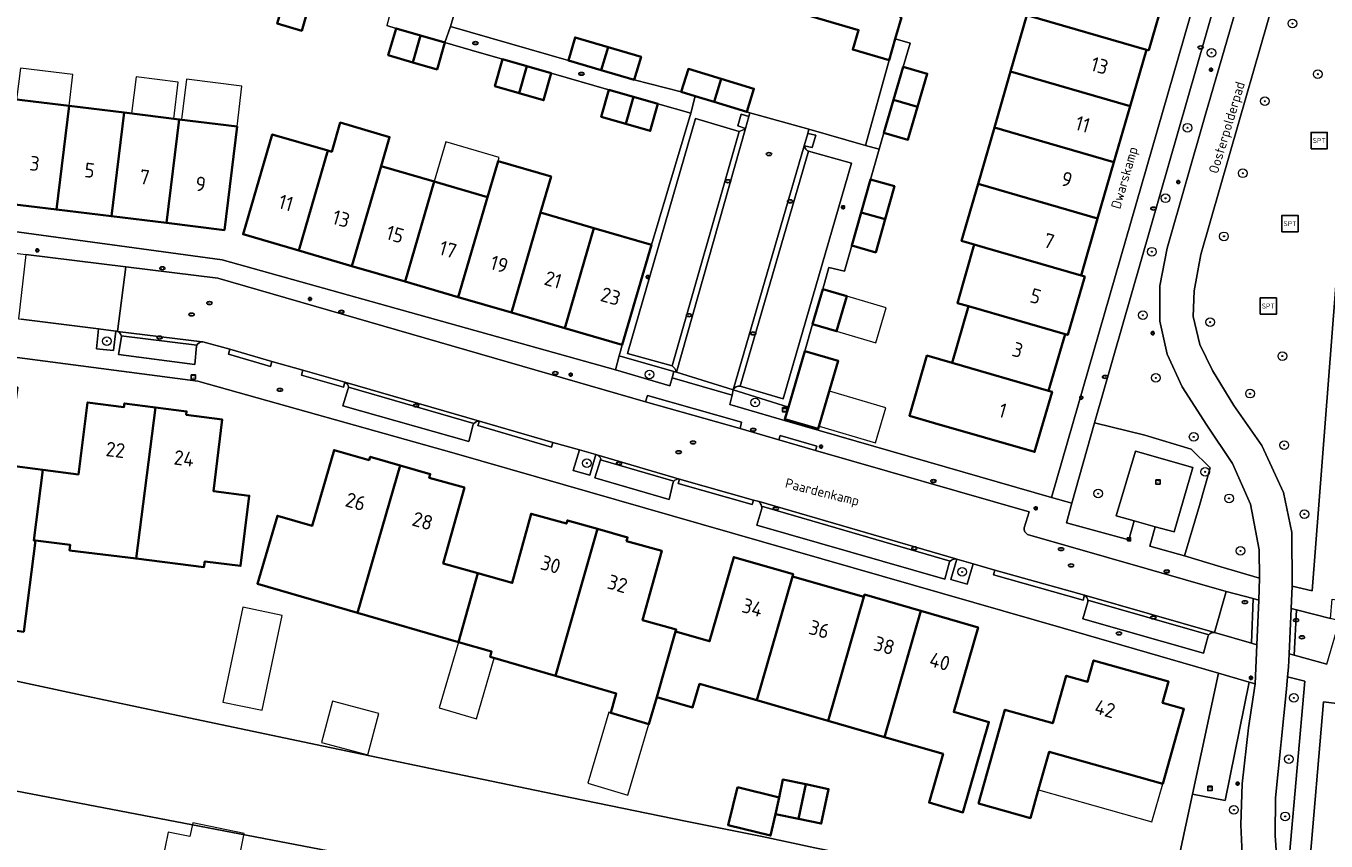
# Model space of a CAD drawing. Header units: metres. Extents: x 149984 to 156489, y 469398 to 478068.
# Tile 669 of 854: x 154516 to 154636, y 471906 to 471981. Entities that reach past the tile are written whole.
import ezdxf
from ezdxf.enums import TextEntityAlignment as Align

# ---------------------------------------------------------------- set-up
doc = ezdxf.new("R2010")
doc.units = ezdxf.units.M
doc.header["$LTSCALE"] = 0.75
for name, color, linetype, lineweight in [('B-WE-GK-BESCHOEIING-G', 252, 'GK-BESCHOEIING-SO', 18), ('B-WE-GR-BEPLANTING_CULTUUR_HEESTERS-GV', 252, 'Continuous', 18), ('B-WE-GR-BOOM-S', 252, 'Continuous', 25), ('B-WE-GR-GROENVOORZIENING-GV', 252, 'Continuous', 18), ('B-WE-IE-MEUBILAIR-S', 252, 'Continuous', 25), ('B-WE-IE-MEUBILAIR_WEGMEUBILAIR-S', 252, 'Continuous', 25), ('B-WE-OG-BEBOUWING-GV', 6, 'Continuous', 35), ('B-WE-OG-BEBOUWING-T18', 1, 'Continuous', 18), ('B-WE-OG-BEBOUWING_LUIFEL-GV', 6, 'Continuous', 18), ('B-WE-OG-BEBOUWING_OVERBOUWING-GV', 6, 'Continuous', 18), ('B-WE-OG-TERREIN_BEGROEID-GV', 252, 'Continuous', 18), ('B-WE-OG-TERREIN_ERF-GV', 252, 'Continuous', 18), ('B-WE-OG-TOPOGRAFIE-T18', 7, 'Continuous', 18), ('B-WE-OG-WATER-GV', 252, 'Continuous', 18), ('B-WE-VH-GESLOTENVERHARDING_ASFALT-GV', 252, 'Continuous', 18), ('B-WE-VH-HALFVERHARDING_GRASBETONSTEEN-GV', 252, 'Continuous', 18), ('B-WE-VH-OPENVERHARDING_BETONELEMENT-GV', 252, 'Continuous', 18), ('B-WE-VH-OPENVERHARDING_BETONSTRAATSTEEN-GV', 252, 'Continuous', 18), ('B-WE-VH-OPENVERHARDING_STRAATBAKSTEEN-GV', 252, 'Continuous', 18), ('B-WE-VH-OPENVERHARDING_TEGEL-GV', 252, 'Continuous', 18)]:
    doc.layers.add(name, color=color, linetype=linetype, lineweight=lineweight)
doc.styles.add('NLCS-ISO', font='NLCS-ISO.ttf')
doc.styles.add('NLCS-ISO-M500-T18', font='NLCS-ISO.ttf', dxfattribs={"height": 0.9})
doc.styles.add('NLCS-ISO-M750-T18', font='NLCS-ISO.ttf', dxfattribs={"height": 1.35})
doc.linetypes.add('GK-BESCHOEIING-SO', pattern='A,18,-3,[1,NLCS.SHX,S=0.6,R=0,X=0,Y=0],-3', length=24)

# ---------------------------------------------------------------- blocks, each defined once
blk = doc.blocks.new('SIE-MEUBILAIR_BORD_INFORMATIE-SO')
h = blk.add_hatch(color=256)
h.dxf.hatch_style = 1
h.paths.add_polyline_path([(0.13, 0.2), (-0.33, 0.2), (-0.33, 0.08), (-0.13, 0.08), (-0.13, -0.65), (0.13, -0.65)])
h = blk.add_hatch(color=256)
h.dxf.hatch_style = 1
edge = h.paths.add_edge_path()
edge.add_arc((0, 0.5), 0.149, 0, 360)
for points in [[(-0.75, -0.75), (0.75, -0.75), (0.75, 0.75), (-0.75, 0.75)], [(0.13, 0.2), (-0.33, 0.2), (-0.33, 0.08), (-0.13, 0.08), (-0.13, -0.65), (0.13, -0.65)]]:
    blk.add_lwpolyline(points, close=True)
blk.add_circle((0, 0.5), 0.149)
blk = doc.blocks.new('SIE-MEUBILAIR_KAST_RIOOL-SO')
for points in [[(-1, 1), (1, 1), (1, 0.84), (-1, 0.84)], [(-1, 0.76), (1, 0.76), (1, -1), (-1, -1)]]:
    blk.add_lwpolyline(points, close=True)
at = {"style": 'NLCS-ISO'}
blk.add_text('ri', height=0.75, dxfattribs=at).set_placement((0, 0), align=Align.MIDDLE_CENTER)
blk = doc.blocks.new('SIE-MEUBILAIR_KAST_CAI-SO')
for points in [[(-1, 1), (1, 1), (1, 0.84), (-1, 0.84)], [(-1, 0.76), (1, 0.76), (1, -1), (-1, -1)]]:
    blk.add_lwpolyline(points, close=True)
at = {"style": 'NLCS-ISO'}
blk.add_text('cai', height=0.75, dxfattribs=at).set_placement((0, 0), align=Align.MIDDLE_CENTER)
blk = doc.blocks.new('SIE-MEUBILAIR_KAST_ELEKTRA-SO')
for points in [[(-1, 1), (1, 1), (1, 0.84), (-1, 0.84)], [(-1, 0.76), (1, 0.76), (1, -1), (-1, -1)]]:
    blk.add_lwpolyline(points, close=True)
at = {"style": 'NLCS-ISO'}
blk.add_text('et', height=0.75, dxfattribs=at).set_placement((0, 0), align=Align.MIDDLE_CENTER)
blk = doc.blocks.new('SIE-MEUBILAIR_PAAL_LICHTMAST-SO')
for points in [[(-0.62, 0), (-1, 0)], [(-0.71, 0.71), (-0.44, 0.44)], [(0, 1), (0, 0.62)], [(0.44, 0.44), (0.71, 0.71)], [(1, 0), (0.62, 0)], [(-0.71, -0.71), (-0.44, -0.44)], [(0, -0.62), (0, -1)], [(0.44, -0.44), (0.71, -0.71)]]:
    blk.add_lwpolyline(points)
blk.add_circle((0, 0), 0.5)
blk = doc.blocks.new('SIE-MEUBILAIR_PUT_KOLK-SO')
blk.add_ellipse((0, 0), major_axis=(1.25, 0), ratio=0.54)
at = {"style": 'NLCS-ISO'}
blk.add_text('klk', height=0.75, dxfattribs=at).set_placement((0.03, 0), align=Align.MIDDLE_CENTER)
blk = doc.blocks.new('SIE-MEUBILAIR_PUT_RIOOLPUT-SO')
blk.add_ellipse((0, 0), major_axis=(1.25, 0), ratio=0.54)
at = {"style": 'NLCS-ISO'}
blk.add_text('ri', height=0.75, dxfattribs=at).set_placement((-0.04, 0.07), align=Align.MIDDLE_CENTER)
blk = doc.blocks.new('SIE-MEUBILAIR_PUT_BRANDKRAAN-SO')
blk.add_ellipse((0, 0), major_axis=(1.25, 0), ratio=0.54)
at = {"style": 'NLCS-ISO'}
blk.add_text('bk', height=0.75, dxfattribs=at).set_placement((0.03, 0), align=Align.MIDDLE_CENTER)
blk = doc.blocks.new('SIE-WEG_SPEELTOESTEL-SO')
at = {"flags": 128}
blk.add_lwpolyline([(-3.75, -3.75), (3.75, -3.75), (3.75, 3.75), (-3.75, 3.75)], close=True, dxfattribs=at)
at = {"style": 'NLCS-ISO'}
blk.add_text('SPT', height=2.25, dxfattribs=at).set_placement((0, 0), align=Align.MIDDLE_CENTER)
blk = doc.blocks.new('SGR-BOOM_GBKN-SO')
at = {"linetype": 'ByBlock', "lineweight": 18}
h = blk.add_hatch(color=0, dxfattribs=at)
h.dxf.hatch_style = 1
edge = h.paths.add_edge_path()
edge.add_arc((0, 0), 0.25, 0, 360)
at = {"color": 0, "linetype": 'ByBlock', "lineweight": 18}
for radius in [2, 0.25]:
    blk.add_circle((0, 0), radius, dxfattribs=at)
at = {"color": 0, "linetype": 'ByBlock', "lineweight": 18, "style": 'NLCS-ISO'}
blk.add_attdef('SOORT', (2.5, 0), '', height=1.5, dxfattribs=at)

msp = doc.modelspace()

# ---------------------------------------------------------------- linework, layer by layer
at = {"layer": 'B-WE-GK-BESCHOEIING-G', "flags": 128}
msp.add_lwpolyline([(154445.683, 471935.293), (154457.761, 471932.784), (154467.364, 471930.588), (154478.549, 471928.253), (154485.988, 471926.546), (154497.2, 471924.149), (154508.97, 471921.658), (154521, 471919.074), (154531.451, 471916.863), (154543.248, 471914.354), (154554.601, 471912.014), (154566.129, 471909.615), (154576.603, 471907.466), (154583.651, 471906.033), (154588.496, 471905.001), (154601.674, 471902.335), (154614.227, 471899.86), (154620.841, 471898.517), (154627.405, 471897.185), (154627.752, 471897.114), (154627.862, 471897.092), (154630.211, 471896.65), (154631.335, 471896.439), (154631.662, 471896.377), (154633.448, 471896.041), (154637.76, 471895.23), (154649.412, 471892.981), (154663.852, 471890.202), (154677.127, 471887.659), (154690.331, 471885.196), (154702.88, 471882.887), (154716.12, 471880.424), (154728.608, 471878.16), (154742.195, 471875.651), (154754.701, 471873.48), (154766.296, 471871.38), (154778.841, 471869.151), (154785.011, 471868.152)], dxfattribs=at)
at = {"layer": 'B-WE-GR-BEPLANTING_CULTUUR_HEESTERS-GV', "flags": 128}
for points in [[(154570.497, 471950.336), (154570.144, 471949.052), (154575.165, 471947.586), (154575.372, 471948.307), (154575.535, 471948.894)], [(154581.002, 471947.21), (154580.885, 471946.722), (154580.675, 471945.846), (154585.725, 471944.388), (154585.761, 471944.51), (154586.086, 471945.618)], [(154623.948, 471936.557), (154624.931, 471940.025), (154623.171, 471941.734), (154618.898, 471943.04), (154614.255, 471944.173), (154612.193, 471936.746), (154611.694, 471934.95), (154617.437, 471933.383), (154617.912, 471935.134), (154616.264, 471935.598), (154618.027, 471941.54), (154623.336, 471940.047), (154621.59, 471934.106), (154619.845, 471934.594), (154619.348, 471932.783), (154622.556, 471931.897)]]:
    msp.add_lwpolyline(points, close=True, dxfattribs=at)
at = {"layer": 'B-WE-GR-GROENVOORZIENING-GV', "flags": 128}
for points in [[(154524.117, 471952.61), (154522.527, 471952.813), (154522.354, 471950.968), (154523.908, 471950.816)], [(154568.339, 471941.239), (154566.842, 471941.663), (154566.251, 471939.765), (154567.777, 471939.332)], [(154603.079, 471931.168), (154601.584, 471931.601), (154601.041, 471929.724), (154602.552, 471929.288)]]:
    msp.add_lwpolyline(points, close=True, dxfattribs=at)
at = {"layer": 'B-WE-OG-BEBOUWING-GV', "flags": 128}
for points in [[(154587.026, 471982.146), (154586.988, 471981.98), (154592.534, 471980.35), (154592.007, 471978.552), (154595.34, 471977.573), (154595.911, 471979.538), (154596.485, 471981.513), (154596.361, 471981.545), (154596.968, 471983.93), (154593.861, 471984.845), (154596.041, 471992.241), (154590.695, 471993.816), (154587.238, 471982.085)], [(154619.052, 471978.549), (154619.268, 471978.491), (154620.845, 471983.946), (154620.085, 471984.167), (154620.69, 471986.258), (154612.04, 471988.771), (154611.434, 471986.68), (154609.355, 471987.281), (154607.773, 471981.814), (154608.045, 471981.735)], [(154539.719, 471983.434), (154539.001, 471980.956), (154541.257, 471980.302), (154541.976, 471982.779)], [(154617.548, 471973.34), (154619.052, 471978.549), (154608.045, 471981.735), (154606.537, 471976.527)], [(154551.47, 471977.382), (154552.194, 471979.858), (154549.95, 471980.515), (154549.225, 471978.038)], [(154552.194, 471979.858), (154551.47, 471977.382), (154553.715, 471976.725), (154554.439, 471979.201)], [(154568.845, 471976.66), (154569.466, 471978.789), (154566.433, 471979.674), (154565.812, 471977.545)], [(154569.466, 471978.789), (154568.845, 471976.66), (154571.879, 471975.775), (154572.5, 471977.904)], [(154559.029, 471975.184), (154561.277, 471974.54), (154561.987, 471977.02), (154559.739, 471977.664)], [(154561.277, 471974.54), (154563.525, 471973.896), (154564.236, 471976.376), (154561.987, 471977.02)], [(154579.233, 471973.74), (154579.88, 471975.863), (154576.859, 471976.783), (154576.212, 471974.661), (154577.492, 471974.271)], [(154597.971, 471973.294), (154598.855, 471976.336), (154596.647, 471976.978), (154595.762, 471973.936)], [(154606.537, 471976.527), (154605.047, 471971.38), (154607.252, 471970.742), (154616.061, 471968.192), (154617.548, 471973.34)], [(154579.233, 471973.74), (154582.254, 471972.82), (154582.901, 471974.943), (154579.88, 471975.863)], [(154513.582, 471964.439), (154518.656, 471963.82), (154519.821, 471973.369), (154514.747, 471973.988)], [(154571.09, 471971.714), (154571.802, 471974.193), (154569.548, 471974.841), (154568.835, 471972.362)], [(154571.802, 471974.193), (154571.09, 471971.714), (154573.344, 471971.066), (154574.057, 471973.546)], [(154595.762, 471973.936), (154594.878, 471970.894), (154597.086, 471970.252), (154597.971, 471973.294)], [(154524.895, 471972.75), (154519.821, 471973.369), (154518.656, 471963.82), (154523.73, 471963.201)], [(154523.73, 471963.201), (154528.804, 471962.582), (154529.968, 471972.131), (154524.895, 471972.75)], [(154535.294, 471971.481), (154529.968, 471972.131), (154528.804, 471962.582), (154534.129, 471961.932)], [(154540.985, 471960.042), (154545.882, 471958.614), (154548.567, 471967.82), (154549.349, 471970.501), (154544.806, 471971.827), (154544.024, 471969.146), (154543.67, 471969.249)], [(154614.556, 471962.983), (154616.061, 471968.192), (154607.252, 471970.742), (154605.047, 471971.38), (154603.539, 471966.172)], [(154543.67, 471969.249), (154538.542, 471970.744), (154535.857, 471961.538), (154540.985, 471960.042)], [(154553.464, 471966.392), (154548.567, 471967.82), (154545.882, 471958.614), (154550.779, 471957.186)], [(154560.572, 471954.329), (154563.257, 471963.535), (154564.225, 471966.853), (154559.329, 471968.282), (154558.361, 471964.964), (154555.675, 471955.757)], [(154592.767, 471963.543), (154594.981, 471962.92), (154595.839, 471965.967), (154593.625, 471966.59)], [(154553.464, 471966.392), (154550.779, 471957.186), (154555.675, 471955.757), (154558.361, 471964.964)], [(154613.041, 471957.737), (154614.556, 471962.983), (154603.539, 471966.172), (154602.023, 471960.925), (154603.196, 471960.586), (154604.223, 471960.289)], [(154563.257, 471963.535), (154560.572, 471954.329), (154565.469, 471952.901), (154568.154, 471962.107)], [(154592.767, 471963.543), (154591.909, 471960.496), (154594.123, 471959.872), (154594.981, 471962.92)], [(154568.154, 471962.107), (154565.469, 471952.901), (154570.776, 471951.353), (154573.461, 471960.559)], [(154602.661, 471954.9), (154611.554, 471952.326), (154611.796, 471952.263), (154613.362, 471957.644), (154613.041, 471957.737), (154604.223, 471960.289), (154603.196, 471960.586), (154601.636, 471955.197)], [(154588.294, 471953.25), (154590.5, 471952.598), (154591.456, 471955.833), (154589.25, 471956.485)], [(154601.15, 471949.687), (154610.041, 471947.114), (154611.554, 471952.326), (154602.661, 471954.9)], [(154585.761, 471944.51), (154588.831, 471943.61), (154590.665, 471949.863), (154587.595, 471950.764), (154586.086, 471945.618)], [(154610.041, 471947.114), (154601.15, 471949.687), (154598.824, 471950.361), (154597.218, 471944.813), (154599.543, 471944.14), (154608.752, 471941.475), (154610.358, 471947.022)], [(154516.71, 471933.31), (154516.574, 471933.326), (154517.406, 471939.832), (154514.133, 471940.251), (154515.071, 471947.43), (154511.744, 471947.878), (154511.777, 471948.177), (154508.922, 471948.543), (154507.12, 471934.502), (154506.654, 471930.873), (154512.502, 471930.123), (154511.895, 471925.396), (154515.654, 471924.914), (154516.731, 471933.307)], [(154516.574, 471933.326), (154516.71, 471933.31), (154516.731, 471933.307), (154519.936, 471932.916), (154519.873, 471932.399), (154525.996, 471931.646), (154527.784, 471945.581), (154524.923, 471945.948), (154524.88, 471945.611), (154521.527, 471946.04), (154520.68, 471939.414), (154517.406, 471939.832)], [(154527.784, 471945.581), (154525.996, 471931.646), (154532.247, 471930.876), (154532.339, 471931.386), (154535.617, 471930.978), (154536.425, 471937.45), (154533.121, 471937.875), (154533.923, 471944.475), (154530.615, 471944.907), (154530.646, 471945.214)], [(154550.321, 471940.232), (154547.556, 471941.031), (154547.46, 471940.724), (154544.23, 471941.646), (154542.21, 471934.658), (154539.013, 471935.597), (154537.17, 471929.33), (154546.396, 471926.656)], [(154550.321, 471940.232), (154546.396, 471926.656), (154555.691, 471923.963), (154557.459, 471930.303), (154554.28, 471931.189), (154556.236, 471938.201), (154552.991, 471939.106), (154553.086, 471939.433)], [(154564.63, 471920.843), (154568.49, 471934.386), (154565.72, 471935.175), (154565.626, 471934.883), (154562.381, 471935.792), (154560.638, 471929.416), (154557.459, 471930.303), (154555.691, 471923.963), (154558.736, 471923.08), (154558.61, 471922.599)], [(154573.946, 471918.887), (154575.686, 471924.929), (154575.738, 471925.108), (154572.641, 471925.963), (154574.412, 471932.373), (154571.166, 471933.27), (154571.259, 471933.597), (154568.49, 471934.386), (154564.63, 471920.843), (154570.214, 471919.214), (154569.72, 471917.436), (154573.227, 471916.39)], [(154577.881, 471920.119), (154583.165, 471918.597), (154586.452, 471930.01), (154586.513, 471930.221), (154581.048, 471931.795), (154578.811, 471924.029), (154575.686, 471924.929), (154573.946, 471918.887), (154577.252, 471917.934)], [(154583.165, 471918.597), (154588.452, 471917.074), (154589.738, 471916.703), (154593.025, 471928.117), (154586.452, 471930.01)], [(154593.025, 471928.117), (154589.738, 471916.703), (154594.927, 471915.209), (154598.275, 471926.833), (154593.086, 471928.328)], [(154594.927, 471915.209), (154600.325, 471913.654), (154599.03, 471909.16), (154602.148, 471908.262), (154604.544, 471916.58), (154601.296, 471917.516), (154603.543, 471925.317), (154598.275, 471926.833)], [(154609.06, 471910.197), (154610.091, 471913.855), (154620.553, 471910.905), (154622.496, 471917.796), (154620.533, 471918.35), (154621.086, 471920.314), (154614.178, 471922.271), (154613.625, 471920.308), (154611.661, 471920.861), (154610.427, 471916.482), (154606.019, 471917.725), (154603.585, 471909.092), (154608.368, 471907.743)], [(154581.391, 471910.597), (154580.516, 471907.1), (154584.432, 471906.12), (154584.892, 471908.115), (154585.214, 471909.641)], [(154586.996, 471907.671), (154587.669, 471910.858), (154585.565, 471911.302), (154585.214, 471909.641), (154584.892, 471908.115)], [(154586.996, 471907.671), (154589.1, 471907.227), (154589.772, 471910.414), (154587.669, 471910.858)]]:
    msp.add_lwpolyline(points, close=True, dxfattribs=at)
at = {"layer": 'B-WE-OG-BEBOUWING_LUIFEL-GV', "flags": 128}
for points in [[(154514.998, 471973.957), (154519.821, 471973.369), (154520.175, 471976.272), (154515.353, 471976.861)], [(154525.581, 471972.666), (154529.475, 471972.191), (154529.887, 471975.569), (154525.993, 471976.044)], [(154535.294, 471971.481), (154535.748, 471975.197), (154530.64, 471975.821), (154530.186, 471972.104)], [(154553.464, 471966.392), (154558.361, 471964.964), (154559.329, 471968.282), (154559.43, 471968.629), (154554.533, 471970.057)], [(154591.456, 471955.833), (154590.5, 471952.598), (154594.127, 471951.526), (154595.083, 471954.761)], [(154588.904, 471943.857), (154594.103, 471942.332), (154595.045, 471945.542), (154589.845, 471947.067)], [(154555.691, 471923.963), (154553.92, 471917.891), (154557.351, 471916.89), (154558.984, 471922.49), (154558.61, 471922.599), (154558.736, 471923.08)], [(154569.546, 471917.488), (154567.595, 471910.948), (154571.276, 471909.85), (154573.227, 471916.39)], [(154620.553, 471910.905), (154610.091, 471913.855), (154609.099, 471910.335), (154619.561, 471907.386)], [(154533.393, 471904.589), (154535.512, 471904.161), (154535.955, 471906.329), (154531.211, 471907.297), (154530.958, 471906.032), (154528.944, 471906.434), (154528.116, 471902.382), (154532.749, 471901.436)]]:
    msp.add_lwpolyline(points, close=True, dxfattribs=at)
at = {"layer": 'B-WE-OG-BEBOUWING_OVERBOUWING-GV', "flags": 128}
for points in [[(154535.842, 471927.172), (154533.991, 471918.435), (154537.609, 471917.669), (154539.46, 471926.405)], [(154544.102, 471918.514), (154543.087, 471914.712), (154547.353, 471913.574), (154548.368, 471917.376)]]:
    msp.add_lwpolyline(points, close=True, dxfattribs=at)
at = {"layer": 'B-WE-OG-TERREIN_BEGROEID-GV', "flags": 128}
for points in [[(154629.477, 471929.862), (154629.436, 471932.444), (154628.626, 471936.656), (154626.98, 471940.402), (154624.609, 471943.941), (154622.337, 471947.472), (154620.965, 471950.501), (154620.284, 471953.532), (154620.292, 471956.777), (154620.967, 471960.248), (154624.455, 471972.477), (154628.013, 471984.761), (154628.204, 471985.359), (154626.244, 471985.922), (154614.255, 471944.173), (154618.898, 471943.04), (154623.171, 471941.734), (154624.931, 471940.025), (154623.948, 471936.557), (154622.556, 471931.897), (154625.91, 471930.879)], [(154638.663, 471983.824), (154631.545, 471985.772), (154627.573, 471971.86), (154624.07, 471959.681), (154623.43, 471956.323), (154623.359, 471953.964), (154623.977, 471951.392), (154625.136, 471948.994), (154627.083, 471945.758), (154629.672, 471942.078), (154631.659, 471937.74), (154632.45, 471934.047), (154632.463, 471929.099), (154634.311, 471928.668), (154636.745, 471959.986)], [(154629.063, 471920.111), (154628.511, 471920.271), (154626.305, 471909.346), (154623.29, 471909.956), (154620.841, 471898.517), (154627.405, 471897.185), (154627.842, 471899.339), (154627.61, 471902.385), (154627.944, 471902.4), (154627.753, 471907.129), (154627.86, 471910.906), (154628.436, 471916.045)], [(154632.053, 471920.761), (154631.934, 471919.605), (154630.94, 471909.614), (154630.912, 471906.14), (154631.115, 471903.015), (154631.005, 471899.742), (154631.446, 471900.846), (154632.236, 471904.376), (154633.623, 471920.358)]]:
    msp.add_lwpolyline(points, close=True, dxfattribs=at)
at = {"layer": 'B-WE-OG-TERREIN_ERF-GV', "flags": 128}
for points in [[(154557.297, 471988.552), (154554.964, 471980.678), (154565.812, 471977.545), (154566.433, 471979.674), (154569.466, 471978.789), (154572.5, 471977.904), (154571.879, 471975.775), (154576.212, 471974.661), (154576.859, 471976.783), (154579.88, 471975.863), (154582.901, 471974.943), (154582.254, 471972.82), (154582.527, 471972.743), (154587.963, 471971.219), (154593.162, 471969.723), (154595.34, 471977.573), (154592.007, 471978.552), (154592.534, 471980.35), (154586.988, 471981.98)], [(154596.485, 471981.513), (154595.911, 471979.538), (154597.294, 471979.14), (154596.647, 471976.978), (154598.855, 471976.336), (154597.971, 471973.294), (154597.086, 471970.252), (154594.878, 471970.894), (154594.435, 471969.373), (154593.625, 471966.59), (154595.839, 471965.967), (154594.981, 471962.92), (154594.123, 471959.872), (154591.909, 471960.496), (154591.244, 471958.128), (154589.798, 471958.485), (154589.25, 471956.485), (154591.456, 471955.833), (154590.5, 471952.598), (154588.294, 471953.25), (154587.595, 471950.764), (154590.665, 471949.863), (154588.831, 471943.61), (154585.761, 471944.51), (154585.725, 471944.388), (154610.297, 471937.294), (154624.471, 471986.431)], [(154620.845, 471983.946), (154619.268, 471978.491), (154619.052, 471978.549), (154617.548, 471973.34), (154616.061, 471968.192), (154614.556, 471962.983), (154613.041, 471957.737), (154613.362, 471957.644), (154611.796, 471952.263), (154611.554, 471952.326), (154610.041, 471947.114), (154610.358, 471947.022), (154608.752, 471941.475), (154599.543, 471944.14), (154597.218, 471944.813), (154598.824, 471950.361), (154601.15, 471949.687), (154602.661, 471954.9), (154601.636, 471955.197), (154603.196, 471960.586), (154602.023, 471960.925), (154603.539, 471966.172), (154605.047, 471971.38), (154606.537, 471976.527), (154608.045, 471981.735)], [(154541.976, 471982.779), (154541.257, 471980.302), (154539.001, 471980.956)], [(154512.499, 471962.092), (154533.932, 471959.174), (154570.144, 471949.052), (154570.497, 471950.336), (154570.529, 471950.452), (154570.611, 471950.752), (154570.776, 471951.353), (154565.469, 471952.901), (154560.572, 471954.329), (154555.675, 471955.757), (154550.779, 471957.186), (154545.882, 471958.614), (154540.985, 471960.042), (154535.857, 471961.538), (154538.542, 471970.744), (154543.67, 471969.249), (154544.024, 471969.146), (154544.806, 471971.827), (154549.349, 471970.501), (154548.567, 471967.82), (154553.464, 471966.392), (154558.361, 471964.964), (154559.329, 471968.282), (154564.225, 471966.853), (154563.257, 471963.535), (154568.154, 471962.107), (154573.461, 471960.559), (154577.074, 471972.714), (154574.057, 471973.546), (154573.344, 471971.066), (154571.09, 471971.714), (154568.835, 471972.362), (154569.548, 471974.841), (154564.236, 471976.376), (154563.525, 471973.896), (154561.277, 471974.54), (154559.029, 471975.184), (154559.739, 471977.664), (154556.866, 471978.507), (154554.439, 471979.201), (154553.715, 471976.725), (154551.47, 471977.382), (154549.225, 471978.038), (154549.95, 471980.515), (154549.079, 471980.789)], [(154514.747, 471973.988), (154519.821, 471973.369), (154524.895, 471972.75), (154529.968, 471972.131), (154535.294, 471971.481), (154534.129, 471961.932), (154528.804, 471962.582), (154523.73, 471963.201), (154518.656, 471963.82), (154513.582, 471964.439)], [(154508.97, 471921.658), (154521, 471919.074), (154531.451, 471916.863), (154543.248, 471914.354), (154554.601, 471912.014), (154566.129, 471909.615), (154576.603, 471907.466), (154583.651, 471906.033), (154588.496, 471905.001), (154601.674, 471902.335), (154614.227, 471899.86), (154620.841, 471898.517), (154623.29, 471909.956), (154625.673, 471921.093), (154611.37, 471925.235), (154575.372, 471935.599), (154555.3, 471941.365), (154531.679, 471948.012), (154501.648, 471951.919)], [(154514.133, 471940.251), (154517.406, 471939.832), (154520.68, 471939.414), (154521.527, 471946.04), (154524.88, 471945.611), (154524.923, 471945.948), (154527.784, 471945.581), (154530.646, 471945.214), (154530.615, 471944.907), (154533.923, 471944.475), (154533.121, 471937.875), (154536.425, 471937.45), (154535.617, 471930.978), (154532.339, 471931.386), (154532.247, 471930.876), (154525.996, 471931.646), (154519.873, 471932.399), (154519.936, 471932.916), (154516.731, 471933.307), (154515.654, 471924.914)]]:
    msp.add_lwpolyline(points, dxfattribs=at)
for points in [[(154583.165, 471918.597), (154577.881, 471920.119), (154577.252, 471917.934), (154573.946, 471918.887), (154573.227, 471916.39), (154569.72, 471917.436), (154570.214, 471919.214), (154564.63, 471920.843), (154558.61, 471922.599), (154558.736, 471923.08), (154555.691, 471923.963), (154546.396, 471926.656), (154537.17, 471929.33), (154539.013, 471935.597), (154542.21, 471934.658), (154544.23, 471941.646), (154547.46, 471940.724), (154547.556, 471941.031), (154550.321, 471940.232), (154553.086, 471939.433), (154552.991, 471939.106), (154556.236, 471938.201), (154554.28, 471931.189), (154557.459, 471930.303), (154560.638, 471929.416), (154562.381, 471935.792), (154565.626, 471934.883), (154565.72, 471935.175), (154568.49, 471934.386), (154571.259, 471933.597), (154571.166, 471933.27), (154574.412, 471932.373), (154572.641, 471925.963), (154575.738, 471925.108), (154575.686, 471924.929), (154578.811, 471924.029), (154581.048, 471931.795), (154586.513, 471930.221), (154586.452, 471930.01), (154593.025, 471928.117), (154593.086, 471928.328), (154598.275, 471926.833), (154603.543, 471925.317), (154601.296, 471917.516), (154604.544, 471916.58), (154602.148, 471908.262), (154599.03, 471909.16), (154600.325, 471913.654), (154594.927, 471915.209), (154589.738, 471916.703), (154588.452, 471917.074)], [(154462.036, 471908.219), (154459.667, 471896.526), (154454.13, 471897.648), (154448.612, 471898.766), (154450.101, 471906.117), (154446.984, 471906.748), (154444.854, 471896.708), (154476.899, 471890.401), (154541.28, 471877.423), (154614.138, 471862.742), (154616.551, 471874.713), (154617.818, 471880.621), (154619.61, 471889.46), (154606.183, 471892.214), (154566.565, 471900.29), (154550.258, 471903.456), (154450.11, 471922.663), (154449.479, 471919.38), (154448.285, 471913.168), (154451.402, 471912.536), (154450.981, 471910.459), (154456.508, 471909.339)], [(154620.553, 471910.905), (154610.091, 471913.855), (154609.06, 471910.197), (154608.368, 471907.743), (154603.585, 471909.092), (154606.019, 471917.725), (154610.427, 471916.482), (154611.661, 471920.861), (154613.625, 471920.308), (154614.178, 471922.271), (154621.086, 471920.314), (154620.533, 471918.35), (154622.496, 471917.796)], [(154785.011, 471868.152), (154785.141, 471868.849), (154788.772, 471899.368), (154735.48, 471906.013), (154670.821, 471914.044), (154635.35, 471918.452), (154634.036, 471902.962), (154633.448, 471896.041), (154637.76, 471895.23), (154649.412, 471892.981), (154663.852, 471890.202), (154677.127, 471887.659), (154690.331, 471885.196), (154702.88, 471882.887), (154716.12, 471880.424), (154728.608, 471878.16), (154742.195, 471875.651), (154754.701, 471873.48), (154766.296, 471871.38), (154778.841, 471869.151)], [(154587.669, 471910.858), (154589.772, 471910.414), (154589.1, 471907.227), (154586.996, 471907.671), (154584.892, 471908.115), (154584.432, 471906.12), (154580.516, 471907.1), (154581.391, 471910.597), (154585.214, 471909.641), (154585.565, 471911.302)]]:
    msp.add_lwpolyline(points, close=True, dxfattribs=at)
at = {"layer": 'B-WE-OG-WATER-GV', "flags": 128}
for points in [[(154450.11, 471922.663), (154550.258, 471903.456), (154566.565, 471900.29), (154606.183, 471892.214), (154619.61, 471889.46), (154619.671, 471889.661), (154623.439, 471888.909), (154625.633, 471888.453), (154625.957, 471888.386), (154628.414, 471887.875), (154629.542, 471887.641), (154629.856, 471887.576), (154632.873, 471886.949), (154633.077, 471887.927), (154637.299, 471886.929)], [(154637.76, 471895.23), (154633.448, 471896.041), (154631.662, 471896.377), (154631.335, 471896.439), (154630.211, 471896.65), (154627.862, 471897.092), (154627.752, 471897.114), (154627.405, 471897.185), (154620.841, 471898.517), (154614.227, 471899.86), (154601.674, 471902.335), (154588.496, 471905.001), (154583.651, 471906.033), (154576.603, 471907.466), (154566.129, 471909.615), (154554.601, 471912.014), (154543.248, 471914.354), (154531.451, 471916.863), (154521, 471919.074), (154508.97, 471921.658)]]:
    msp.add_lwpolyline(points, dxfattribs=at)
at = {"layer": 'B-WE-VH-GESLOTENVERHARDING_ASFALT-GV', "flags": 128}
for points in [[(154631.115, 471903.015), (154630.912, 471906.14), (154630.94, 471909.614), (154631.934, 471919.605), (154632.053, 471920.761), (154632.144, 471921.641), (154632.197, 471922.872), (154632.376, 471927.064), (154632.463, 471929.099), (154632.45, 471934.047), (154631.659, 471937.74), (154629.672, 471942.078), (154627.083, 471945.758), (154625.136, 471948.994), (154623.977, 471951.392), (154623.359, 471953.964), (154623.43, 471956.323), (154624.07, 471959.681), (154627.573, 471971.86), (154631.545, 471985.772)], [(154628.013, 471984.761), (154624.455, 471972.477), (154620.967, 471960.248), (154620.292, 471956.777), (154620.284, 471953.532), (154620.965, 471950.501), (154622.337, 471947.472), (154624.609, 471943.941), (154626.98, 471940.402), (154628.626, 471936.656), (154629.436, 471932.444), (154629.477, 471929.862), (154629.39, 471927.821), (154629.216, 471923.715), (154629.063, 471920.111), (154628.436, 471916.045), (154627.86, 471910.906), (154627.753, 471907.129), (154627.944, 471902.4)]]:
    msp.add_lwpolyline(points, dxfattribs=at)
at = {"layer": 'B-WE-VH-HALFVERHARDING_GRASBETONSTEEN-GV', "flags": 128}
msp.add_lwpolyline([(154628.511, 471920.271), (154625.673, 471921.093), (154623.29, 471909.956), (154626.305, 471909.346)], close=True, dxfattribs=at)
at = {"layer": 'B-WE-VH-OPENVERHARDING_BETONELEMENT-GV', "flags": 128}
for points in [[(154534.618, 471950.937), (154534.494, 471950.498), (154538.364, 471949.348), (154538.497, 471949.826)], [(154545.209, 471947.899), (154541.362, 471949.007), (154541.236, 471948.543), (154545.097, 471947.438)], [(154575.764, 471948.824), (154575.535, 471948.894), (154575.372, 471948.307), (154580.885, 471946.722), (154581.002, 471947.21)], [(154573.09, 471946.691), (154572.92, 471946.099), (154581.638, 471943.631), (154581.764, 471944.212)], [(154557.617, 471944.323), (154557.482, 471943.904), (154564.25, 471941.933), (154564.37, 471942.365)], [(154585.314, 471942.996), (154585.185, 471942.6), (154588.582, 471941.614), (154588.705, 471942.009)], [(154576.057, 471938.983), (154575.918, 471938.565), (154582.74, 471936.627), (154582.873, 471937.037)], [(154605.095, 471930.584), (154604.975, 471930.155), (154613.225, 471927.819), (154613.335, 471928.268)]]:
    msp.add_lwpolyline(points, close=True, dxfattribs=at)
at = {"layer": 'B-WE-VH-OPENVERHARDING_BETONSTRAATSTEEN-GV', "flags": 128}
for points in [[(154587.963, 471971.219), (154582.527, 471972.743), (154582.424, 471972.387), (154582.136, 471971.3), (154575.764, 471948.824), (154581.002, 471947.21), (154587.525, 471969.697), (154587.852, 471970.834)], [(154582.136, 471971.3), (154582.424, 471972.387), (154581.713, 471972.593), (154581.416, 471971.547)], [(154581.537, 471971.025), (154577.522, 471972.216), (154571.245, 471950.557), (154575.359, 471949.424)], [(154587.525, 471969.697), (154588.252, 471969.531), (154588.59, 471970.665), (154587.852, 471970.834)], [(154587.938, 471969.186), (154581.637, 471947.53), (154585.588, 471946.365), (154591.884, 471968.079)]]:
    msp.add_lwpolyline(points, close=True, dxfattribs=at)
for points in [[(154581.537, 471971.025), (154575.359, 471949.424)], [(154575.764, 471948.824), (154582.136, 471971.3)], [(154587.525, 471969.697), (154581.002, 471947.21)], [(154581.637, 471947.53), (154587.938, 471969.186)]]:
    msp.add_lwpolyline(points, dxfattribs=at)
at = {"layer": 'B-WE-VH-OPENVERHARDING_BETONSTRAATSTEEN-GV'}
for points in [[(154582.136, 471971.3, -0.1310837), (154581.537, 471971.025)], [(154587.938, 471969.186, -0.2531541), (154587.525, 471969.697)], [(154575.359, 471949.424, -0.1521111), (154575.764, 471948.824)], [(154581.002, 471947.21, -0.3842769), (154581.637, 471947.53)]]:
    msp.add_lwpolyline(points, format="xyb", dxfattribs=at)
at = {"layer": 'B-WE-VH-OPENVERHARDING_STRAATBAKSTEEN-GV', "flags": 128}
for points in [[(154524.187, 471952.601), (154524.298, 471952.587), (154525.049, 471958.525), (154515.847, 471959.676), (154515.16, 471953.753), (154515.412, 471953.722), (154522.527, 471952.813), (154524.117, 471952.61)], [(154628.869, 471927.971), (154626.396, 471928.631), (154625.304, 471924.848), (154628.725, 471923.857)], [(154629.39, 471927.821), (154628.869, 471927.971), (154628.725, 471923.857), (154629.216, 471923.715)], [(154632.874, 471926.936), (154632.376, 471927.064), (154632.197, 471922.872), (154632.656, 471922.745)], [(154636.83, 471925.922), (154635.993, 471926.137), (154632.874, 471926.936), (154632.656, 471922.745), (154635.651, 471921.923)]]:
    msp.add_lwpolyline(points, close=True, dxfattribs=at)
for points in [[(154607.786, 471934.476), (154608.257, 471935.955), (154588.582, 471941.614), (154585.185, 471942.6), (154581.638, 471943.631), (154572.92, 471946.099), (154533.534, 471957.488), (154525.049, 471958.525), (154524.298, 471952.587), (154532.097, 471951.62), (154532.145, 471951.617), (154534.618, 471950.937), (154538.497, 471949.826), (154541.362, 471949.007), (154545.209, 471947.899), (154557.617, 471944.323), (154564.37, 471942.365), (154566.842, 471941.663), (154568.339, 471941.239), (154568.442, 471941.21), (154576.057, 471938.983), (154582.873, 471937.037), (154583.369, 471936.908), (154601.48, 471931.631), (154601.584, 471931.601), (154603.079, 471931.168), (154605.095, 471930.584), (154613.335, 471928.268), (154625.304, 471924.848), (154626.396, 471928.631)], [(154532.097, 471951.62), (154524.298, 471952.587)], [(154524.64, 471952.073), (154524.39, 471950.472), (154531.417, 471949.526), (154531.559, 471951.258)], [(154524.632, 471952.179), (154531.593, 471951.332)], [(154531.593, 471951.332), (154524.632, 471952.179)], [(154557.617, 471944.323), (154545.209, 471947.899)], [(154557.113, 471944.104), (154545.551, 471947.436)], [(154545.551, 471947.436), (154557.113, 471944.104)], [(154545.535, 471947.316), (154545.043, 471945.722), (154556.629, 471942.431), (154557.055, 471944.014)], [(154568.765, 471940.75), (154568.24, 471939.092), (154575.081, 471937.106), (154575.464, 471938.687)], [(154576.057, 471938.983), (154568.442, 471941.21)], [(154568.798, 471940.856), (154568.765, 471940.75), (154575.521, 471938.776)], [(154575.521, 471938.776), (154568.765, 471940.75)], [(154601.48, 471931.631), (154583.369, 471936.908)], [(154583.639, 471936.28), (154583.162, 471934.735), (154600.495, 471929.754), (154600.912, 471931.353)], [(154583.605, 471936.475), (154600.972, 471931.415)], [(154600.972, 471931.415), (154583.605, 471936.475)], [(154626.396, 471928.631), (154608.097, 471933.872)], [(154625.304, 471924.848), (154613.335, 471928.268)], [(154613.661, 471927.673), (154613.188, 471926.093), (154624.291, 471922.947), (154624.746, 471924.54)], [(154624.802, 471924.627), (154613.658, 471927.811)], [(154613.658, 471927.811), (154624.802, 471924.627)]]:
    msp.add_lwpolyline(points, dxfattribs=at)
at = {"layer": 'B-WE-VH-OPENVERHARDING_STRAATBAKSTEEN-GV'}
for points in [[(154524.298, 471952.587, -0.2447377), (154524.632, 471952.179)], [(154524.632, 471952.179, -0.0562842), (154524.64, 471952.073)], [(154531.559, 471951.258, -0.0325741), (154531.593, 471951.332)], [(154531.593, 471951.332, -0.2803784), (154532.097, 471951.62)], [(154545.209, 471947.899, -0.3340106), (154545.551, 471947.436)], [(154545.551, 471947.436, -0.0655072), (154545.535, 471947.316)], [(154557.055, 471944.014, -0.0415221), (154557.113, 471944.104)], [(154557.113, 471944.104, -0.2545269), (154557.617, 471944.323)], [(154568.442, 471941.21, -0.180687), (154568.798, 471940.856)], [(154575.464, 471938.687, -0.0551479), (154575.521, 471938.776)], [(154575.521, 471938.776, -0.2757412), (154576.057, 471938.983)], [(154583.369, 471936.908, -0.1200149), (154583.605, 471936.475)], [(154583.605, 471936.475, -0.0506375), (154583.639, 471936.28)], [(154608.097, 471933.872, -0.2830802), (154607.786, 471934.476)], [(154600.912, 471931.353, -0.0327781), (154600.972, 471931.415)], [(154600.972, 471931.415, -0.1696991), (154601.48, 471931.631)], [(154613.335, 471928.268, -0.2439075), (154613.658, 471927.811)], [(154613.658, 471927.811, -0.0507007), (154613.661, 471927.673)], [(154624.802, 471924.627, -0.2573558), (154625.304, 471924.848)], [(154624.746, 471924.54, -0.0482023), (154624.802, 471924.627)]]:
    msp.add_lwpolyline(points, format="xyb", dxfattribs=at)
at = {"layer": 'B-WE-VH-OPENVERHARDING_TEGEL-GV', "flags": 128}
for points in [[(154548.752, 471982.11), (154549.404, 471981.911), (154549.079, 471980.789), (154549.95, 471980.515), (154552.194, 471979.858), (154554.439, 471979.201), (154554.964, 471980.678), (154557.297, 471988.552), (154559.069, 471994.797), (154561.304, 472002.553), (154556.324, 472003.885), (154556.169, 472003.927), (154556.147, 472003.855)], [(154643.072, 471985.03), (154640.687, 471985.313), (154640.015, 471985.503), (154632.576, 471987.604), (154632.102, 471987.737), (154631.545, 471985.772), (154638.663, 471983.824), (154636.745, 471959.986), (154634.311, 471928.668), (154632.463, 471929.099), (154632.376, 471927.064), (154632.874, 471926.936), (154635.993, 471926.137), (154636.144, 471927.91), (154637.726, 471927.699), (154637.588, 471925.728)], [(154582.254, 471972.82), (154579.233, 471973.74), (154577.492, 471974.271), (154577.074, 471972.714), (154573.461, 471960.559), (154570.776, 471951.353), (154570.611, 471950.752), (154570.529, 471950.452), (154570.497, 471950.336), (154575.535, 471948.894), (154575.764, 471948.824)], [(154582.136, 471971.3), (154581.416, 471971.547), (154581.713, 471972.593), (154582.424, 471972.387), (154582.527, 471972.743), (154582.254, 471972.82)], [(154575.359, 471949.424), (154571.245, 471950.557), (154577.522, 471972.216), (154581.537, 471971.025)], [(154588.294, 471953.25), (154589.25, 471956.485), (154589.798, 471958.485), (154591.244, 471958.128), (154591.909, 471960.496), (154592.767, 471963.543), (154593.625, 471966.59), (154594.435, 471969.373), (154593.162, 471969.723), (154587.963, 471971.219), (154587.852, 471970.834), (154588.59, 471970.665), (154588.252, 471969.531), (154587.525, 471969.697)], [(154587.938, 471969.186), (154591.884, 471968.079), (154585.588, 471946.365), (154581.637, 471947.53)], [(154446.018, 471968.308), (154446.072, 471968.755), (154454.984, 471967.765), (154454.93, 471967.279), (154464.406, 471966.004), (154483.689, 471963.638), (154494.975, 471962.237), (154495.031, 471962.836), (154503.964, 471961.73), (154503.919, 471961.161), (154515.847, 471959.676), (154525.049, 471958.525), (154533.534, 471957.488), (154572.92, 471946.099), (154573.09, 471946.691), (154581.764, 471944.212), (154581.638, 471943.631), (154585.185, 471942.6), (154585.314, 471942.996), (154588.705, 471942.009), (154588.582, 471941.614), (154608.257, 471935.955), (154607.786, 471934.476)], [(154608.097, 471933.872), (154626.396, 471928.631), (154628.869, 471927.971), (154629.39, 471927.821), (154629.477, 471929.862), (154625.91, 471930.879), (154622.556, 471931.897), (154619.348, 471932.783), (154619.845, 471934.594), (154617.912, 471935.134), (154617.437, 471933.383), (154611.694, 471934.95), (154612.193, 471936.746), (154610.297, 471937.294), (154585.725, 471944.388), (154580.675, 471945.846), (154580.885, 471946.722), (154575.372, 471948.307), (154575.165, 471947.586), (154570.144, 471949.052), (154533.932, 471959.174), (154512.499, 471962.092)], [(154433.216, 471960.379), (154435.726, 471960.075), (154454.486, 471957.809), (154470.927, 471955.725), (154501.648, 471951.919), (154531.679, 471948.012), (154555.3, 471941.365), (154575.372, 471935.599), (154611.37, 471925.235), (154625.673, 471921.093), (154628.511, 471920.271), (154629.063, 471920.111), (154629.216, 471923.715), (154628.725, 471923.857), (154625.304, 471924.848)], [(154524.298, 471952.587), (154524.187, 471952.601), (154524.117, 471952.61), (154523.908, 471950.816), (154522.354, 471950.968), (154522.527, 471952.813), (154515.412, 471953.722)], [(154581.002, 471947.21), (154586.086, 471945.618), (154587.595, 471950.764), (154588.294, 471953.25)], [(154531.559, 471951.258), (154531.417, 471949.526), (154524.39, 471950.472), (154524.64, 471952.073)], [(154545.209, 471947.899), (154545.097, 471947.438), (154541.236, 471948.543), (154541.362, 471949.007), (154538.497, 471949.826), (154538.364, 471949.348), (154534.494, 471950.498), (154534.618, 471950.937), (154532.145, 471951.617), (154532.097, 471951.62)], [(154557.055, 471944.014), (154556.629, 471942.431), (154545.043, 471945.722), (154545.535, 471947.316)], [(154568.442, 471941.21), (154568.339, 471941.239), (154567.777, 471939.332), (154566.251, 471939.765), (154566.842, 471941.663), (154564.37, 471942.365), (154564.25, 471941.933), (154557.482, 471943.904), (154557.617, 471944.323)], [(154575.464, 471938.687), (154575.081, 471937.106), (154568.24, 471939.092), (154568.765, 471940.75), (154568.798, 471940.856)], [(154583.369, 471936.908), (154582.873, 471937.037), (154582.74, 471936.627), (154575.918, 471938.565), (154576.057, 471938.983)], [(154600.912, 471931.353), (154600.495, 471929.754), (154583.162, 471934.735), (154583.639, 471936.28)], [(154613.335, 471928.268), (154613.225, 471927.819), (154604.975, 471930.155), (154605.095, 471930.584), (154603.079, 471931.168), (154602.552, 471929.288), (154601.041, 471929.724), (154601.584, 471931.601), (154601.48, 471931.631)], [(154624.746, 471924.54), (154624.291, 471922.947), (154613.188, 471926.093), (154613.661, 471927.673)], [(154635.651, 471921.923), (154632.656, 471922.745), (154632.197, 471922.872), (154632.144, 471921.641), (154632.053, 471920.761), (154633.623, 471920.358), (154632.236, 471904.376), (154631.446, 471900.846), (154631.005, 471899.742), (154630.634, 471898.711), (154631.768, 471898.564), (154631.771, 471898.577), (154632.67, 471900.283), (154634.036, 471902.962), (154635.35, 471918.452)], [(154635.35, 471918.452), (154670.821, 471914.044), (154735.48, 471906.013), (154788.772, 471899.368), (154788.902, 471900.897), (154778.235, 471902.057), (154778.45, 471903.733)]]:
    msp.add_lwpolyline(points, dxfattribs=at)
for points in [[(154624.471, 471986.431), (154610.297, 471937.294), (154612.193, 471936.746), (154614.255, 471944.173), (154626.244, 471985.922)], [(154571.802, 471974.193), (154574.057, 471973.546), (154577.074, 471972.714), (154577.492, 471974.271), (154576.212, 471974.661), (154571.879, 471975.775), (154568.845, 471976.66), (154565.812, 471977.545), (154554.964, 471980.678), (154554.439, 471979.201), (154556.866, 471978.507), (154559.739, 471977.664), (154561.987, 471977.02), (154564.236, 471976.376), (154569.548, 471974.841)], [(154596.647, 471976.978), (154597.294, 471979.14), (154595.911, 471979.538), (154595.34, 471977.573), (154593.162, 471969.723), (154594.435, 471969.373), (154594.878, 471970.894), (154595.762, 471973.936)], [(154617.912, 471935.134), (154619.845, 471934.594), (154621.59, 471934.106), (154623.336, 471940.047), (154618.027, 471941.54), (154616.264, 471935.598)]]:
    msp.add_lwpolyline(points, close=True, dxfattribs=at)
at = {"layer": 'B-WE-VH-OPENVERHARDING_TEGEL-GV'}
for points in [[(154581.537, 471971.025, 0.1310837), (154582.136, 471971.3)], [(154587.525, 471969.697, 0.2531541), (154587.938, 471969.186)], [(154524.632, 471952.179, 0.2447377), (154524.298, 471952.587)], [(154524.64, 471952.073, 0.0562842), (154524.632, 471952.179)], [(154531.593, 471951.332, 0.0325741), (154531.559, 471951.258)], [(154532.097, 471951.62, 0.2803784), (154531.593, 471951.332)], [(154575.764, 471948.824, 0.1521111), (154575.359, 471949.424)], [(154545.551, 471947.436, 0.3340106), (154545.209, 471947.899)], [(154545.535, 471947.316, 0.0655072), (154545.551, 471947.436)], [(154581.637, 471947.53, 0.3842769), (154581.002, 471947.21)], [(154557.113, 471944.104, 0.0415221), (154557.055, 471944.014)], [(154557.617, 471944.323, 0.2545269), (154557.113, 471944.104)], [(154568.798, 471940.856, 0.180687), (154568.442, 471941.21)], [(154575.521, 471938.776, 0.0551479), (154575.464, 471938.687)], [(154576.057, 471938.983, 0.2757412), (154575.521, 471938.776)], [(154583.605, 471936.475, 0.1200149), (154583.369, 471936.908)], [(154583.639, 471936.28, 0.0506375), (154583.605, 471936.475)], [(154607.786, 471934.476, 0.2830802), (154608.097, 471933.872)], [(154600.972, 471931.415, 0.0327781), (154600.912, 471931.353)], [(154601.48, 471931.631, 0.1696991), (154600.972, 471931.415)], [(154613.658, 471927.811, 0.2439075), (154613.335, 471928.268)], [(154613.661, 471927.673, 0.0507007), (154613.658, 471927.811)], [(154625.304, 471924.848, 0.2573558), (154624.802, 471924.627)], [(154624.802, 471924.627, 0.0482023), (154624.746, 471924.54)]]:
    msp.add_lwpolyline(points, format="xyb", dxfattribs=at)

# ---------------------------------------------------------------- block references
at = {"layer": 'B-WE-GR-BOOM-S', "xscale": 0.2, "yscale": 0.2, "zscale": 0.2}
for p in [(154632.491, 471980.957), (154625.037, 471978.268), (154634.825, 471976.293), (154629.953, 471973.801), (154622.83, 471971.358), (154627.918, 471967.161), (154620.804, 471964.855), (154626.191, 471961.348), (154619.555, 471959.934), (154618.726, 471954.079), (154624.925, 471953.439), (154523.296, 471951.697), (154631.566, 471950.314), (154573.29, 471948.62), (154619.918, 471948.301), (154583.024, 471946.038), (154628.588, 471946.853), (154623.399, 471942.865), (154631.744, 471942.103), (154567.505, 471940.445), (154624.462, 471939.644), (154614.596, 471937.646), (154626.657, 471937.199), (154633.592, 471935.755), (154627.719, 471932.363), (154602.07, 471930.423), (154632.634, 471918.812), (154632.165, 471913.16), (154627.109, 471908.493), (154631.826, 471907.897)]:
    msp.add_blockref('SGR-BOOM_GBKN-SO', p, dxfattribs=at)
at = {"layer": 'B-WE-IE-MEUBILAIR-S', "xscale": 0.2, "yscale": 0.2, "zscale": 0.2}
for name, p in [('SIE-MEUBILAIR_PUT_KOLK-SO', (154557.251, 471979.154)), ('SIE-MEUBILAIR_PUT_KOLK-SO', (154624.045, 471978.759)), ('SIE-MEUBILAIR_PUT_KOLK-SO', (154567.019, 471976.324)), ('SIE-MEUBILAIR_PAAL_LICHTMAST-SO', (154625.001, 471976.703)), ('SIE-MEUBILAIR_PUT_RIOOLPUT-SO', (154584.287, 471968.93)), ('SIE-MEUBILAIR_PUT_KOLK-SO', (154580.509, 471966.422)), ('SIE-MEUBILAIR_PAAL_LICHTMAST-SO', (154621.982, 471966.346)), ('SIE-MEUBILAIR_PUT_KOLK-SO', (154586.228, 471964.574)), ('SIE-MEUBILAIR_PAAL_LICHTMAST-SO', (154591.117, 471964.034)), ('SIE-MEUBILAIR_PUT_KOLK-SO', (154619.698, 471963.909)), ('SIE-MEUBILAIR_PAAL_LICHTMAST-SO', (154516.9, 471960.052)), ('SIE-MEUBILAIR_PUT_KOLK-SO', (154528.421, 471958.404)), ('SIE-MEUBILAIR_PAAL_LICHTMAST-SO', (154573.114, 471957.609)), ('SIE-MEUBILAIR_PUT_RIOOLPUT-SO', (154532.754, 471955.204)), ('SIE-MEUBILAIR_PAAL_LICHTMAST-SO', (154542.011, 471955.58)), ('SIE-MEUBILAIR_PUT_RIOOLPUT-SO', (154531.108, 471954.145)), ('SIE-MEUBILAIR_PUT_KOLK-SO', (154544.915, 471954.4)), ('SIE-MEUBILAIR_PUT_KOLK-SO', (154576.913, 471954.075)), ('SIE-MEUBILAIR_PUT_KOLK-SO', (154582.835, 471952.399)), ('SIE-MEUBILAIR_PAAL_LICHTMAST-SO', (154619.625, 471952.426)), ('SIE-MEUBILAIR_PUT_KOLK-SO', (154528.161, 471952.017)), ('SIE-MEUBILAIR_PUT_KOLK-SO', (154564.608, 471948.743)), ('SIE-MEUBILAIR_PAAL_LICHTMAST-SO', (154566.027, 471948.602)), ('SIE-MEUBILAIR_KAST_CAI-SO', (154531.264, 471948.389)), ('SIE-MEUBILAIR_PUT_KOLK-SO', (154615.245, 471948.391)), ('SIE-MEUBILAIR_PUT_BRANDKRAAN-SO', (154539.24, 471947.204)), ('SIE-MEUBILAIR_PAAL_LICHTMAST-SO', (154613.047, 471946.483)), ('SIE-MEUBILAIR_PUT_KOLK-SO', (154551.79, 471945.768)), ('SIE-MEUBILAIR_KAST_CAI-SO', (154585.737, 471945.366)), ('SIE-MEUBILAIR_PUT_KOLK-SO', (154582.836, 471943.527)), ('SIE-MEUBILAIR_PUT_RIOOLPUT-SO', (154575.964, 471941.462)), ('SIE-MEUBILAIR_PUT_RIOOLPUT-SO', (154577.295, 471942.362)), ('SIE-MEUBILAIR_PAAL_LICHTMAST-SO', (154589.08, 471941.976)), ('SIE-MEUBILAIR_PUT_KOLK-SO', (154570.481, 471940.425)), ('SIE-MEUBILAIR_PUT_KOLK-SO', (154599.431, 471938.8)), ('SIE-MEUBILAIR_KAST_ELEKTRA-SO', (154620.102, 471938.723)), ('SIE-MEUBILAIR_PUT_KOLK-SO', (154584.915, 471936.265)), ('SIE-MEUBILAIR_PAAL_LICHTMAST-SO', (154608.859, 471936.285)), ('SIE-MEUBILAIR_BORD_INFORMATIE-SO', (154617.443, 471933.429)), ('SIE-MEUBILAIR_PUT_KOLK-SO', (154597.678, 471932.596)), ('SIE-MEUBILAIR_PUT_RIOOLPUT-SO', (154611.187, 471932.523)), ('SIE-MEUBILAIR_PUT_RIOOLPUT-SO', (154612.115, 471931.024)), ('SIE-MEUBILAIR_PUT_KOLK-SO', (154620.922, 471930.476)), ('SIE-MEUBILAIR_PUT_RIOOLPUT-SO', (154628.115, 471927.638)), ('SIE-MEUBILAIR_PUT_KOLK-SO', (154619.684, 471926.226)), ('SIE-MEUBILAIR_PUT_RIOOLPUT-SO', (154632.835, 471925.967)), ('SIE-MEUBILAIR_PUT_BRANDKRAAN-SO', (154616.524, 471924.756)), ('SIE-MEUBILAIR_PUT_RIOOLPUT-SO', (154633.376, 471924.401)), ('SIE-MEUBILAIR_PAAL_LICHTMAST-SO', (154628.67, 471920.664)), ('SIE-MEUBILAIR_KAST_RIOOL-SO', (154624.898, 471910.478)), ('SIE-MEUBILAIR_PAAL_LICHTMAST-SO', (154627.441, 471910.921))]:
    msp.add_blockref(name, p, dxfattribs=at)
at = {"layer": 'B-WE-IE-MEUBILAIR_WEGMEUBILAIR-S', "xscale": 0.2, "yscale": 0.2, "zscale": 0.2}
for p in [(154634.956, 471970.177), (154632.27, 471962.52), (154630.265, 471954.921)]:
    msp.add_blockref('SIE-WEG_SPEELTOESTEL-SO', p, dxfattribs=at)

# ---------------------------------------------------------------- texts
at = {"layer": 'B-WE-OG-BEBOUWING-T18', "style": 'NLCS-ISO-M750-T18'}
for s, rotation, p in [('13', 343.9, (154614.737, 471977.083)), ('11', 343.9, (154613.181, 471971.678)), ('3', 352.9, (154516.658, 471968.063)), ('5', 352.9, (154521.719, 471967.436)), ('7', 352.9, (154526.786, 471966.808)), ('9', 352.9, (154531.942, 471966.168)), ('9', 343.9, (154611.718, 471966.6)), ('11', 343.9, (154539.799, 471964.438)), ('13', 343.9, (154544.887, 471962.973)), ('15', 343.9, (154549.856, 471961.541)), ('7', 343.9, (154610.083, 471960.922)), ('17', 343.9, (154554.722, 471960.14)), ('19', 343.9, (154559.45, 471958.779)), ('21', 343.9, (154564.405, 471957.352)), ('23', 343.9, (154569.705, 471955.825)), ('5', 343.9, (154608.847, 471955.834)), ('3', 343.9, (154607.193, 471950.885)), ('1', 343.9, (154605.813, 471945.3)), ('22', 352.9, (154524.099, 471941.672)), ('24', 352.9, (154530.412, 471940.89)), ('26', 343.9, (154546.219, 471936.903)), ('28', 343.9, (154552.388, 471935.127)), ('30', 343.9, (154564.182, 471931.106)), ('32', 343.9, (154570.34, 471929.332)), ('34', 343.9, (154582.765, 471927.138)), ('36', 343.9, (154588.919, 471925.137)), ('38', 343.9, (154594.901, 471923.643)), ('40', 343.9, (154600.021, 471922.168)), ('42', 344.2, (154615.237, 471917.814))]:
    msp.add_text(s, height=1.35, rotation=rotation, dxfattribs=at).set_placement(p, align=Align.MIDDLE)
at = {"layer": 'B-WE-OG-TOPOGRAFIE-T18', "style": 'NLCS-ISO-M500-T18'}
for s, rotation, p in [('Oosterpolderpad', 73.3, (154626.571, 471971.337)), ('Dwarskamp', 73.8, (154617.145, 471966.713)), ('Paardenkamp', 345.9, (154589.166, 471937.658))]:
    msp.add_text(s, height=0.9, rotation=rotation, dxfattribs=at).set_placement(p, align=Align.MIDDLE)

doc.saveas('drawing.dxf')
